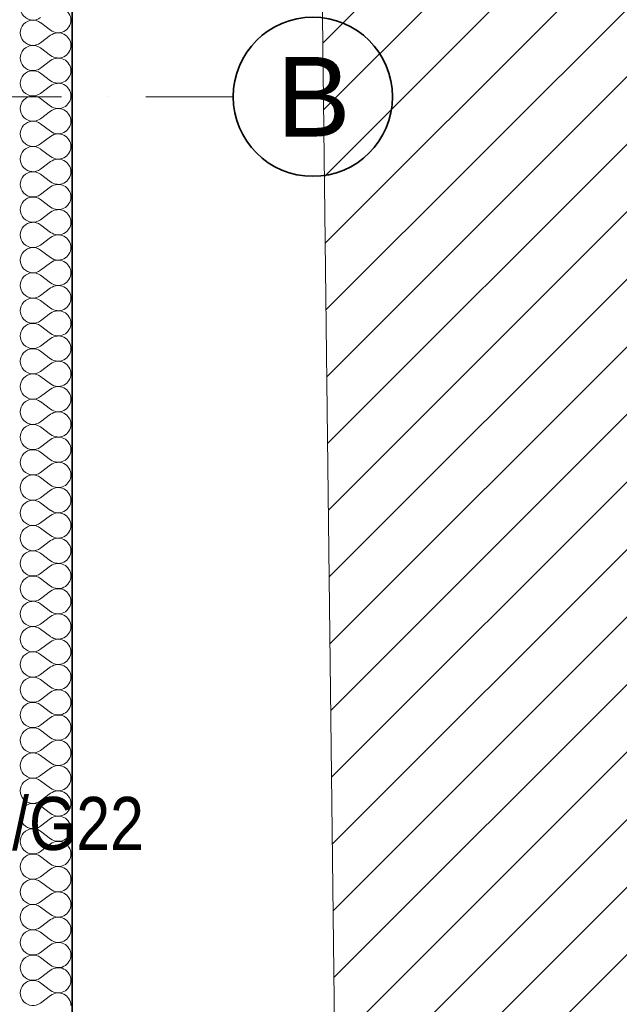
# Model space of a CAD drawing. Header units: millimetres. Extents: x -1465 to 393277, y -3788 to 454312.
# Tile 598 of 656: x 378765 to 381025, y 148378 to 152089. Entities that reach past the tile are written whole.
import ezdxf

# ---------------------------------------------------------------- set-up
doc = ezdxf.new("R2010")
doc.units = ezdxf.units.MM
doc.linetypes.add('Kropki i Kreski', pattern=[6.702778, 3.527778, -1.763889, 0, -1.411111])
doc.layers.add('- A - ocieplenie', color=8, linetype='Continuous')
doc.layers.add('Konstrukcja - Siatka mod', color=8, linetype='Continuous')
doc.layers.add('\xa0♦EL - Gniazda (opis)', color=1, linetype='Continuous', lineweight=18)
doc.styles.add('Arial Narrow', font='ARIALN.TTF')
doc.styles.add('STYL_AUTOMATYCZNY_1', font='ARIALN.TTF')

# ---------------------------------------------------------------- blocks, each defined once
blk = doc.blocks.new('*X13')
at = {"layer": '- A - ocieplenie', "linetype": 'Continuous', "lineweight": 13, "ltscale": 100}
for p, q in [((49898.5, 178489.6), (49936.6, 178461.1)), ((49898.5, 178413.4), (49936.6, 178442)), ((49898.5, 178394.4), (49936.6, 178365.8)), ((49898.5, 178318.2), (49936.6, 178346.8)), ((49898.5, 178299.2), (49936.6, 178270.6)), ((49898.5, 178223), (49936.6, 178251.5)), ((49898.5, 178203.9), (49936.6, 178175.4)), ((49898.5, 178127.7), (49936.6, 178156.3)), ((49898.5, 178108.7), (49936.6, 178080.1)), ((49898.5, 178032.5), (49936.6, 178061.1)), ((49898.5, 178013.4), (49936.6, 177984.9)), ((49898.5, 177937.3), (49936.6, 177965.8)), ((49898.5, 177918.2), (49936.6, 177889.6)), ((49898.5, 177842), (49936.6, 177870.6)), ((49898.5, 177823), (49936.6, 177794.4)), ((49898.5, 177746.8), (49936.6, 177775.4)), ((49898.5, 177727.7), (49936.6, 177699.2)), ((49898.5, 177651.5), (49936.6, 177680.1)), ((49898.5, 177632.5), (49936.6, 177603.9)), ((49898.5, 177556.3), (49936.6, 177584.9)), ((49898.5, 177537.3), (49936.6, 177508.7)), ((49898.5, 177461.1), (49936.6, 177489.6)), ((49898.5, 177442), (49936.6, 177413.4)), ((49898.5, 177365.8), (49936.6, 177394.4)), ((49898.5, 177346.8), (49936.6, 177318.2)), ((49898.5, 177270.6), (49936.6, 177299.2)), ((49898.5, 177251.5), (49936.6, 177223)), ((49898.5, 177175.4), (49936.6, 177203.9)), ((49898.5, 177156.3), (49936.6, 177127.7)), ((49898.5, 177080.1), (49936.6, 177108.7)), ((49898.5, 177061.1), (49936.6, 177032.5)), ((49898.5, 176984.9), (49936.6, 177013.4)), ((49898.5, 176965.8), (49936.6, 176937.3)), ((49898.5, 176889.6), (49936.6, 176918.2)), ((49898.5, 176870.6), (49936.6, 176842)), ((49898.5, 176794.4), (49936.6, 176823)), ((49898.5, 176775.4), (49936.6, 176746.8)), ((49898.5, 176699.2), (49936.6, 176727.7)), ((49898.5, 176680.1), (49936.6, 176651.5)), ((49898.5, 176603.9), (49936.6, 176632.5)), ((49898.5, 176584.9), (49936.6, 176556.3)), ((49898.5, 176508.7), (49936.6, 176537.3)), ((49898.5, 176489.6), (49936.6, 176461.1)), ((49898.5, 176413.4), (49936.6, 176442)), ((49898.5, 176394.4), (49936.6, 176365.8)), ((49898.5, 176318.2), (49936.6, 176346.8)), ((49898.5, 176299.2), (49936.6, 176270.6)), ((49898.5, 176223), (49936.6, 176251.5)), ((49898.5, 176203.9), (49936.6, 176175.4)), ((49898.5, 176127.7), (49936.6, 176156.3)), ((49898.5, 176108.7), (49936.6, 176080.1)), ((49898.5, 176032.5), (49936.6, 176061.1)), ((49898.5, 176013.4), (49936.6, 175984.9)), ((49898.5, 175937.3), (49936.6, 175965.8)), ((49898.5, 175918.2), (49936.6, 175889.6)), ((49898.5, 175842), (49936.6, 175870.6)), ((49898.5, 175823), (49936.6, 175794.4)), ((49898.5, 175746.8), (49936.6, 175775.4)), ((49898.5, 175727.7), (49936.6, 175699.2)), ((49898.5, 175651.5), (49936.6, 175680.1)), ((49898.5, 175632.5), (49936.6, 175603.9)), ((49898.5, 175556.3), (49936.6, 175584.9)), ((49898.5, 175537.3), (49936.6, 175508.7)), ((49898.5, 175461.1), (49936.6, 175489.6)), ((49898.5, 175442), (49936.6, 175413.4)), ((49898.5, 175365.8), (49936.6, 175394.4)), ((49898.5, 175346.8), (49936.6, 175318.2)), ((49898.5, 175270.6), (49936.6, 175299.2)), ((49898.5, 175251.5), (49936.6, 175223)), ((49898.5, 175175.4), (49936.6, 175203.9)), ((49898.5, 175156.3), (49936.6, 175127.7)), ((49898.5, 175080.1), (49936.6, 175108.7)), ((49898.5, 175061.1), (49936.6, 175032.5)), ((49898.5, 174984.9), (49936.6, 175013.4)), ((49898.5, 174965.8), (49936.6, 174937.3)), ((49898.5, 174889.6), (49936.6, 174918.2)), ((49898.5, 174870.6), (49936.6, 174842)), ((49898.5, 174794.4), (49936.6, 174823))]:
    blk.add_line(p, q, dxfattribs=at)
for centre, start, end in [((49869.9, 178546.8), 53.1301, 306.8699), ((49965.2, 178499.2), 0, 126.8699), ((49869.9, 178451.5), 53.1301, 306.8699), ((49965.2, 178499.2), 233.1301, 0), ((49965.2, 178403.9), 0, 126.8699), ((49869.9, 178356.3), 53.1301, 306.8699), ((49965.2, 178403.9), 233.1301, 0), ((49965.2, 178308.7), 0, 126.8699), ((49869.9, 178261.1), 53.1301, 306.8699), ((49965.2, 178308.7), 233.1301, 0), ((49965.2, 178213.4), 0, 126.8699), ((49869.9, 178165.8), 53.1301, 306.8699), ((49965.2, 178213.4), 233.1301, 0), ((49965.2, 178118.2), 0, 126.8699), ((49869.9, 178070.6), 53.1301, 306.8699), ((49965.2, 178118.2), 233.1301, 0), ((49965.2, 178023), 0, 126.8699), ((49869.9, 177975.4), 53.1301, 306.8699), ((49965.2, 178023), 233.1301, 0), ((49965.2, 177927.7), 0, 126.8699), ((49869.9, 177880.1), 53.1301, 306.8699), ((49965.2, 177927.7), 233.1301, 0), ((49965.2, 177832.5), 0, 126.8699), ((49869.9, 177784.9), 53.1301, 306.8699), ((49965.2, 177832.5), 233.1301, 0), ((49965.2, 177737.3), 0, 126.8699), ((49869.9, 177689.6), 53.1301, 306.8699), ((49965.2, 177737.3), 233.1301, 0), ((49965.2, 177642), 0, 126.8699), ((49869.9, 177594.4), 53.1301, 306.8699), ((49965.2, 177642), 233.1301, 0), ((49965.2, 177546.8), 0, 126.8699), ((49869.9, 177499.2), 53.1301, 306.8699), ((49965.2, 177546.8), 233.1301, 0), ((49965.2, 177451.5), 0, 126.8699), ((49869.9, 177403.9), 53.1301, 306.8699), ((49965.2, 177451.5), 233.1301, 0), ((49965.2, 177356.3), 0, 126.8699), ((49869.9, 177308.7), 53.1301, 306.8699), ((49965.2, 177356.3), 233.1301, 0), ((49965.2, 177261.1), 0, 126.8699), ((49869.9, 177213.4), 53.1301, 306.8699), ((49965.2, 177261.1), 233.1301, 0), ((49965.2, 177165.8), 0, 126.8699), ((49869.9, 177118.2), 53.1301, 306.8699), ((49965.2, 177165.8), 233.1301, 0), ((49965.2, 177070.6), 0, 126.8699), ((49869.9, 177023), 53.1301, 306.8699), ((49965.2, 177070.6), 233.1301, 0), ((49965.2, 176975.4), 0, 126.8699), ((49869.9, 176927.7), 53.1301, 306.8699), ((49965.2, 176975.4), 233.1301, 0), ((49965.2, 176880.1), 0, 126.8699), ((49869.9, 176832.5), 53.1301, 306.8699), ((49965.2, 176880.1), 233.1301, 0), ((49965.2, 176784.9), 0, 126.8699), ((49869.9, 176737.3), 53.1301, 306.8699), ((49965.2, 176784.9), 233.1301, 0), ((49965.2, 176689.6), 0, 126.8699), ((49869.9, 176642), 53.1301, 306.8699), ((49965.2, 176689.6), 233.1301, 0), ((49965.2, 176594.4), 0, 126.8699), ((49869.9, 176546.8), 53.1301, 306.8699), ((49965.2, 176594.4), 233.1301, 0), ((49965.2, 176499.2), 0, 126.8699), ((49869.9, 176451.5), 53.1301, 306.8699), ((49965.2, 176499.2), 233.1301, 0), ((49965.2, 176403.9), 0, 126.8699), ((49869.9, 176356.3), 53.1301, 306.8699), ((49965.2, 176403.9), 233.1301, 0), ((49965.2, 176308.7), 0, 126.8699), ((49869.9, 176261.1), 53.1301, 306.8699), ((49965.2, 176308.7), 233.1301, 0), ((49965.2, 176213.4), 0, 126.8699), ((49869.9, 176165.8), 53.1301, 306.8699), ((49965.2, 176213.4), 233.1301, 0), ((49965.2, 176118.2), 0, 126.8699), ((49869.9, 176070.6), 53.1301, 306.8699), ((49965.2, 176118.2), 233.1301, 0), ((49965.2, 176023), 0, 126.8699), ((49869.9, 175975.4), 53.1301, 306.8699), ((49965.2, 176023), 233.1301, 0), ((49965.2, 175927.7), 0, 126.8699), ((49869.9, 175880.1), 53.1301, 306.8699), ((49965.2, 175927.7), 233.1301, 0), ((49965.2, 175832.5), 0, 126.8699), ((49869.9, 175784.9), 53.1301, 306.8699), ((49965.2, 175832.5), 233.1301, 0), ((49965.2, 175737.3), 0, 126.8699), ((49869.9, 175689.6), 53.1301, 306.8699), ((49965.2, 175737.3), 233.1301, 0), ((49965.2, 175642), 0, 126.8699), ((49869.9, 175594.4), 53.1301, 306.8699), ((49965.2, 175642), 233.1301, 0), ((49965.2, 175546.8), 0, 126.8699), ((49869.9, 175499.2), 53.1301, 306.8699), ((49965.2, 175546.8), 233.1301, 0), ((49965.2, 175451.5), 0, 126.8699), ((49869.9, 175403.9), 53.1301, 306.8699), ((49965.2, 175451.5), 233.1301, 0), ((49965.2, 175356.3), 0, 126.8699), ((49869.9, 175308.7), 53.1301, 306.8699), ((49965.2, 175356.3), 233.1301, 0), ((49965.2, 175261.1), 0, 126.8699), ((49869.9, 175213.4), 53.1301, 306.8699), ((49965.2, 175261.1), 233.1301, 0), ((49965.2, 175165.8), 0, 126.8699), ((49869.9, 175118.2), 53.1301, 306.8699), ((49965.2, 175165.8), 233.1301, 0), ((49965.2, 175070.6), 0, 126.8699), ((49869.9, 175023), 53.1301, 306.8699), ((49965.2, 175070.6), 233.1301, 0), ((49965.2, 174975.4), 0, 126.8699), ((49869.9, 174927.7), 53.1301, 306.8699), ((49965.2, 174975.4), 233.1301, 0), ((49965.2, 174880.1), 0, 126.8699), ((49869.9, 174832.5), 53.1301, 306.8699), ((49965.2, 174880.1), 233.1301, 0), ((49965.2, 174784.9), 0, 126.8699)]:
    blk.add_arc(centre, 47.6, start, end, dxfattribs=at)

msp = doc.modelspace()

# ---------------------------------------------------------------- hatches: boundary and pattern name
at = {"linetype": 'Continuous', "lineweight": 15}
h = msp.add_hatch(dxfattribs=at)
h.set_pattern_fill('Bloczki_ceramiczne_0005', color=8, style=0, pattern_type=2)
h.set_pattern_definition([(45, (120894.27, 435706.62), (-127.27922, 127.27922), [])])
h.paths.add_polyline_path([(379781.7, 162583.9), (379971.8, 146595.6), (380112.8, 146398.5), (382734.7, 146392.5), (382734.7, 162567.6)])

# ---------------------------------------------------------------- linework, layer by layer
at = {"layer": '- A - ocieplenie', "color": 8, "linetype": 'Continuous', "lineweight": 35, "ltscale": 100, "flags": 128}
msp.add_lwpolyline([(378962.9, 147098.9), (378962.9, 159678.9)], dxfattribs=at)
at = {"color": 8, "linetype": 'Continuous', "lineweight": 13, "ltscale": 100, "flags": 128}
msp.add_lwpolyline([(379781.7, 162583.9), (379971.8, 146595.6), (380112.8, 146398.5), (382734.7, 146392.5), (382734.7, 162567.6)], close=True, dxfattribs=at)
at = {"layer": 'Konstrukcja - Siatka mod', "color": 8, "linetype": 'Kropki i Kreski', "lineweight": 13, "ltscale": 100}
msp.add_line((378569.9, 151798.9), (379569.9, 151798.9), dxfattribs=at)
at = {"layer": 'Konstrukcja - Siatka mod', "color": 8, "linetype": 'Continuous', "lineweight": 35, "ltscale": 100}
msp.add_circle((379869.9, 151798.9), 300, dxfattribs=at)

# ---------------------------------------------------------------- block references
at = {"color": 8, "linetype": 'Continuous', "lineweight": 20, "ltscale": 100}
msp.add_blockref('*X13', (328945.3, -26411.6), dxfattribs=at)

# ---------------------------------------------------------------- texts
at = {"layer": 'Konstrukcja - Siatka mod', "color": 8, "linetype": 'Continuous', "lineweight": 13, "insert": (379732.7, 151948.9), "char_height": 300, "attachment_point": 1, "style": 'STYL_AUTOMATYCZNY_1'}
msp.add_mtext('\\A1;{\\pql;\\pt0;\\fArial|b0|i0|c238|p0;\\W1.000000;B}', dxfattribs=at)
at = {"layer": '\xa0♦EL - Gniazda (opis)', "linetype": 'Continuous', "insert": (378749.4, 149058.2), "char_height": 200, "width": 1572.04, "attachment_point": 5, "line_spacing_factor": 0.7, "style": 'Arial Narrow'}
msp.add_mtext('\\C1;\\fArial Narrow|b0|i0;\\A1;RG5/G22\\C3;\\P', dxfattribs=at)

doc.saveas('drawing.dxf')
